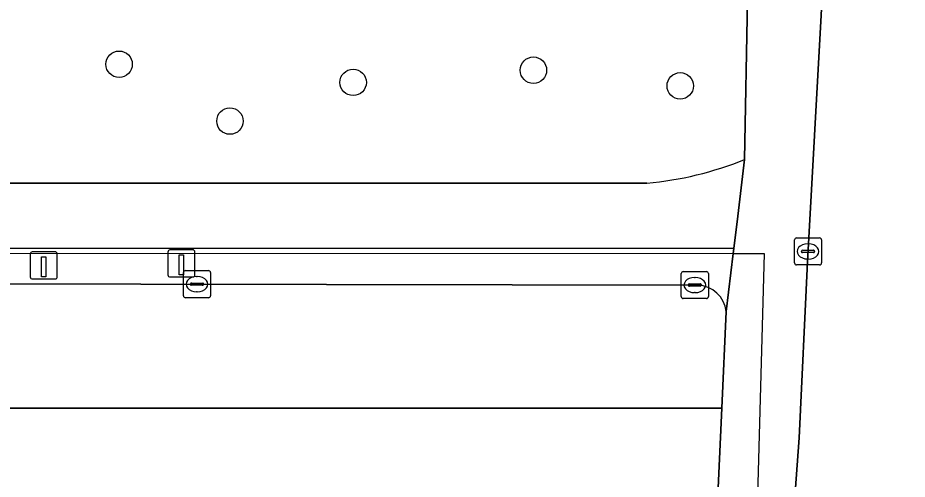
# Model space of a CAD drawing. Extents: x 160203 to 161530, y 379528 to 381797.
# Drawn here: x 161164.86 to 161197.75, y 380874.29 to 380891.34 of the extents above; entities that cross this region are included whole.
import ezdxf

# ---------------------------------------------------------------- set-up
doc = ezdxf.new("R2010")
doc.units = 0
for name, color, linetype in [('IMGEO_Berm_groen', 7, 'Continuous'), ('IMGEO_Boom', 7, 'Continuous'), ('IMGEO_Groenvoorziening', 7, 'Continuous'), ('IMGEO_Hek', 7, 'Continuous'), ('IMGEO_Kolk', 7, 'Continuous'), ('IMGEO_Laadpaal', 7, 'Continuous'), ('IMGEO_Parkeervlak_gesloten', 7, 'Continuous'), ('IMGEO_Rijbaan_lokaal_gesloten', 7, 'Continuous'), ('IMGEO_Rijbaan_lokaal_open', 7, 'Continuous'), ('IMGEO_Voetpad_open', 7, 'Continuous')]:
    doc.layers.add(name, color=color, linetype=linetype)

msp = doc.modelspace()

# ---------------------------------------------------------------- linework, layer by layer
at = {"layer": 'IMGEO_Berm_groen'}
for points in [[(161191.057, 380880.481), (161191.319, 380882.635), (161191.341, 380882.812), (161025.268, 380882.842)], [(161025.263, 380881.755), (161190.008, 380881.462)]]:
    msp.add_lwpolyline(points, dxfattribs=at)
msp.add_arc((161189.971, 380880.371), 1.091, 5.7719, 88.0652, dxfattribs=at)
at = {"layer": 'IMGEO_Boom'}
for centre in [(161168.609, 380889.626), (161183.929, 380889.406), (161177.263, 380888.956), (161189.359, 380888.826), (161172.709, 380887.526)]:
    msp.add_circle(centre, 0.489, dxfattribs=at)
at = {"layer": 'IMGEO_Groenvoorziening'}
msp.add_lwpolyline([(161191.741, 380886.101), (161191.851, 380892.012), (161192.068, 380896.334), (161191.067, 380896.343), (161170.148, 380908.217), (161169.794, 380908.592), (161169.291, 380909.126), (161164.606, 380908.593), (161160.785, 380907.642), (161152.584, 380905.015), (161134.112, 380898.01), (161127.777, 380896.195), (161120.693, 380895.154), (161098.02, 380895.357), (161088.156, 380895.281), (161066.888, 380894.645), (161053.032, 380894.05), (161046.53, 380893.634), (161045.271, 380892.551), (161037.917, 380886.229), (161036.754, 380885.229), (161188.126, 380885.225)], dxfattribs=at)
msp.add_arc((161186.882, 380898.256), 13.09, 275.4536, 291.7895, dxfattribs=at)
at = {"layer": 'IMGEO_Hek'}
for points in [[(161024.403, 380882.66), (161191.319, 380882.635)], [(161191.319, 380882.635), (161192.46, 380882.635), (161192.073, 380868.308), (161191.847, 380864.792)]]:
    msp.add_lwpolyline(points, dxfattribs=at)
at = {"layer": 'IMGEO_Kolk'}
for p, q in [((161193.585, 380882.28), (161193.585, 380883.132)), ((161193.66, 380883.206), (161194.512, 380883.206)), ((161194.586, 380883.132), (161194.586, 380882.28)), ((161193.844, 380882.7), (161193.844, 380882.712)), ((161193.887, 380882.749), (161194.285, 380882.749)), ((161194.073, 380882.986), (161194.098, 380882.986)), ((161194.328, 380882.712), (161194.328, 380882.7)), ((161194.282, 380882.663), (161193.884, 380882.663)), ((161194.096, 380882.426), (161194.071, 380882.426)), ((161194.512, 380882.206), (161193.66, 380882.206)), ((161170.989, 380881.07), (161170.989, 380881.922)), ((161171.064, 380881.996), (161171.916, 380881.996)), ((161171.477, 380881.776), (161171.502, 380881.776)), ((161171.99, 380881.922), (161171.99, 380881.07)), ((161189.398, 380881.037), (161189.398, 380881.889)), ((161189.473, 380881.963), (161190.325, 380881.963)), ((161189.886, 380881.743), (161189.911, 380881.743)), ((161190.399, 380881.889), (161190.399, 380881.037)), ((161171.248, 380881.49), (161171.248, 380881.502)), ((161171.686, 380881.453), (161171.288, 380881.453)), ((161171.291, 380881.539), (161171.689, 380881.539)), ((161171.732, 380881.502), (161171.732, 380881.49)), ((161189.657, 380881.457), (161189.657, 380881.469)), ((161190.095, 380881.42), (161189.697, 380881.42)), ((161189.7, 380881.506), (161190.098, 380881.506)), ((161190.141, 380881.469), (161190.141, 380881.457)), ((161171.5, 380881.216), (161171.475, 380881.216)), ((161189.909, 380881.183), (161189.884, 380881.183)), ((161171.916, 380880.996), (161171.064, 380880.996)), ((161190.325, 380880.963), (161189.473, 380880.963))]:
    msp.add_line(p, q, dxfattribs=at)
for points in [[(161193.585, 380882.28), (161193.585, 380883.132)], [(161193.66, 380883.206), (161194.512, 380883.206)], [(161194.586, 380883.132), (161194.586, 380882.28)], [(161194.512, 380882.206), (161193.66, 380882.206)], [(161170.989, 380881.07), (161170.989, 380881.922)], [(161171.064, 380881.996), (161171.916, 380881.996)], [(161171.99, 380881.922), (161171.99, 380881.07)], [(161189.398, 380881.037), (161189.398, 380881.889)], [(161189.473, 380881.963), (161190.325, 380881.963)], [(161190.399, 380881.889), (161190.399, 380881.037)], [(161171.916, 380880.996), (161171.064, 380880.996)], [(161190.325, 380880.963), (161189.473, 380880.963)]]:
    msp.add_lwpolyline(points, dxfattribs=at)
for centre, radius, start, end in [((161193.662, 380883.13), 0.0765, 91.552, 178.448), ((161193.662, 380883.13), 0.0765, 91.552, 178.448), ((161194.51, 380883.13), 0.0765, 1.552, 88.448), ((161194.51, 380883.13), 0.0765, 1.552, 88.448), ((161193.884, 380882.709), 0.0403, 85.8775, 175.7526), ((161194.289, 380882.711), 0.0386, 1.7309, 96.639), ((161193.881, 380882.699), 0.0366, 178.938, 274.7102), ((161194.285, 380882.706), 0.043, 264.8664, 352.4533), ((161193.662, 380882.282), 0.0765, 181.552, 268.448), ((161193.662, 380882.282), 0.0765, 181.552, 268.448), ((161194.51, 380882.282), 0.0765, 271.552, 358.448), ((161194.51, 380882.282), 0.0765, 271.552, 358.448), ((161171.066, 380881.92), 0.0765, 91.552, 178.448), ((161171.066, 380881.92), 0.0765, 91.552, 178.448), ((161171.914, 380881.92), 0.0765, 1.552, 88.448), ((161171.914, 380881.92), 0.0765, 1.552, 88.448), ((161189.475, 380881.887), 0.0765, 91.552, 178.448), ((161189.475, 380881.887), 0.0765, 91.552, 178.448), ((161190.323, 380881.887), 0.0765, 1.552, 88.448), ((161190.323, 380881.887), 0.0765, 1.552, 88.448), ((161171.288, 380881.499), 0.0403, 85.8775, 175.7526), ((161171.285, 380881.489), 0.0366, 178.938, 274.7102), ((161171.689, 380881.496), 0.043, 264.8664, 352.4533), ((161171.693, 380881.501), 0.0386, 1.7309, 96.639), ((161189.697, 380881.466), 0.0403, 85.8775, 175.7526), ((161189.694, 380881.456), 0.0366, 178.938, 274.7102), ((161190.098, 380881.463), 0.043, 264.8664, 352.4533), ((161190.102, 380881.468), 0.0386, 1.7309, 96.639), ((161171.066, 380881.072), 0.0765, 181.552, 268.448), ((161171.066, 380881.072), 0.0765, 181.552, 268.448), ((161171.914, 380881.072), 0.0765, 271.552, 358.448), ((161171.914, 380881.072), 0.0765, 271.552, 358.448), ((161189.475, 380881.039), 0.0765, 181.552, 268.448), ((161189.475, 380881.039), 0.0765, 181.552, 268.448), ((161190.323, 380881.039), 0.0765, 271.552, 358.448), ((161190.323, 380881.039), 0.0765, 271.552, 358.448)]:
    msp.add_arc(centre, radius, start, end, dxfattribs=at)
for centre, major_axis, ratio, start_param, end_param in [((161194.072, 380882.706), (-0.387, 0.002), 0.722429, 4.712389, 7.853982), ((161194.097, 380882.706), (-0.39, 0.002), 0.717154, 1.570796, 4.712389), ((161171.476, 380881.496), (-0.387, 0.002), 0.722429, 4.712389, 7.853982), ((161171.501, 380881.496), (-0.39, 0.002), 0.717154, 1.570796, 4.712389), ((161189.885, 380881.463), (-0.387, 0.002), 0.722429, 4.712389, 7.853982), ((161189.91, 380881.463), (-0.39, 0.002), 0.717154, 1.570796, 4.712389)]:
    msp.add_ellipse(centre, major_axis=major_axis, ratio=ratio, start_param=start_param, end_param=end_param, dxfattribs=at)
at = {"layer": 'IMGEO_Laadpaal'}
for p, q in [((161171.331, 380882.764), (161170.49, 380882.764)), ((161171.331, 380882.764), (161170.49, 380882.764)), ((161165.324, 380882.607), (161165.324, 380881.766)), ((161165.324, 380882.607), (161165.324, 380881.766)), ((161166.24, 380882.691), (161165.399, 380882.691)), ((161166.24, 380882.691), (161165.399, 380882.691)), ((161166.324, 380881.775), (161166.324, 380882.616)), ((161166.324, 380881.775), (161166.324, 380882.616)), ((161170.415, 380882.68), (161170.415, 380881.839)), ((161170.415, 380882.68), (161170.415, 380881.839)), ((161171.415, 380881.848), (161171.415, 380882.689)), ((161171.415, 380881.848), (161171.415, 380882.689)), ((161170.499, 380881.764), (161171.34, 380881.764)), ((161170.499, 380881.764), (161171.34, 380881.764)), ((161165.408, 380881.691), (161166.249, 380881.691)), ((161165.408, 380881.691), (161166.249, 380881.691))]:
    msp.add_line(p, q, dxfattribs=at)
for points in [[(161165.739, 380882.504), (161165.899, 380882.504), (161165.899, 380881.771), (161165.739, 380881.771), (161165.739, 380882.504)], [(161170.83, 380882.577), (161170.99, 380882.577), (161170.99, 380881.844), (161170.83, 380881.844), (161170.83, 380882.577)]]:
    msp.add_lwpolyline(points, dxfattribs=at)
for centre, start, end in [((161170.493, 380882.686), 92.4484, 184.2845), ((161170.493, 380882.686), 92.4484, 184.2845), ((161171.337, 380882.686), 2.4484, 94.2845), ((161171.337, 380882.686), 2.4484, 94.2845), ((161165.402, 380882.613), 92.4484, 184.2845), ((161165.402, 380882.613), 92.4484, 184.2845), ((161166.246, 380882.613), 2.4484, 94.2845), ((161166.246, 380882.613), 2.4484, 94.2845), ((161165.402, 380881.769), 182.4484, 274.2845), ((161165.402, 380881.769), 182.4484, 274.2845), ((161166.246, 380881.769), 272.4484, 4.2845), ((161166.246, 380881.769), 272.4484, 4.2845), ((161170.493, 380881.842), 182.4484, 274.2845), ((161170.493, 380881.842), 182.4484, 274.2845), ((161171.337, 380881.842), 272.4484, 4.2845), ((161171.337, 380881.842), 272.4484, 4.2845)]:
    msp.add_arc(centre, 0.0779, start, end, dxfattribs=at)
at = {"layer": 'IMGEO_Parkeervlak_gesloten'}
for points in [[(161190.008, 380881.462), (161025.263, 380881.755)], [(161024.332, 380881.333), (161024.332, 380876.912), (161190.893, 380876.912), (161191.057, 380880.481)]]:
    msp.add_lwpolyline(points, dxfattribs=at)
msp.add_arc((161189.971, 380880.371), 1.091, 5.7719, 88.0652, dxfattribs=at)
at = {"layer": 'IMGEO_Rijbaan_lokaal_gesloten'}
msp.add_lwpolyline([(161202.822, 380904.76), (161194.289, 380905.667), (161194.947, 380901.276), (161194.877, 380899.697), (161194.834, 380896.118), (161194.066, 380882.316), (161193.758, 380875.817), (161192.955, 380864.878)], dxfattribs=at)
at = {"layer": 'IMGEO_Rijbaan_lokaal_open'}
msp.add_lwpolyline([(161168.832, 380845.637), (161168.832, 380851.085), (161181.899, 380851.085), (161181.899, 380858.079), (161169.414, 380857.943), (161169.414, 380863.195), (161169.414, 380864.082), (161169.414, 380869.951), (161190.574, 380869.951), (161190.893, 380876.912), (161024.332, 380876.912), (161024.332, 380881.333), (161024.208, 380881.179), (161010.548, 380853.369), (161008.225, 380848.64), (161000.089, 380832.075), (161050.739, 380832.156), (161050.659, 380826.754), (161049.884, 380826.754)], dxfattribs=at)
at = {"layer": 'IMGEO_Voetpad_open'}
for points in [[(161192.226, 380899.159), (161192.118, 380897.334), (161192.068, 380896.334), (161191.851, 380892.012), (161191.741, 380886.101), (161191.486, 380884.007), (161191.341, 380882.812), (161191.319, 380882.635), (161191.057, 380880.481), (161190.893, 380876.912), (161190.574, 380869.951), (161190.382, 380865.752)], [(161189.416, 380864.722), (161191.633, 380864.775), (161191.847, 380864.792), (161192.955, 380864.878), (161193.758, 380875.817), (161194.066, 380882.316), (161194.834, 380896.118)], [(161021.459, 380882.867), (161025.268, 380882.842), (161191.341, 380882.812), (161191.486, 380884.007), (161191.741, 380886.101)], [(161188.126, 380885.225), (161036.754, 380885.229)]]:
    msp.add_lwpolyline(points, dxfattribs=at)
msp.add_arc((161186.882, 380898.256), 13.09, 275.4536, 291.7895, dxfattribs=at)

doc.saveas('drawing.dxf')
